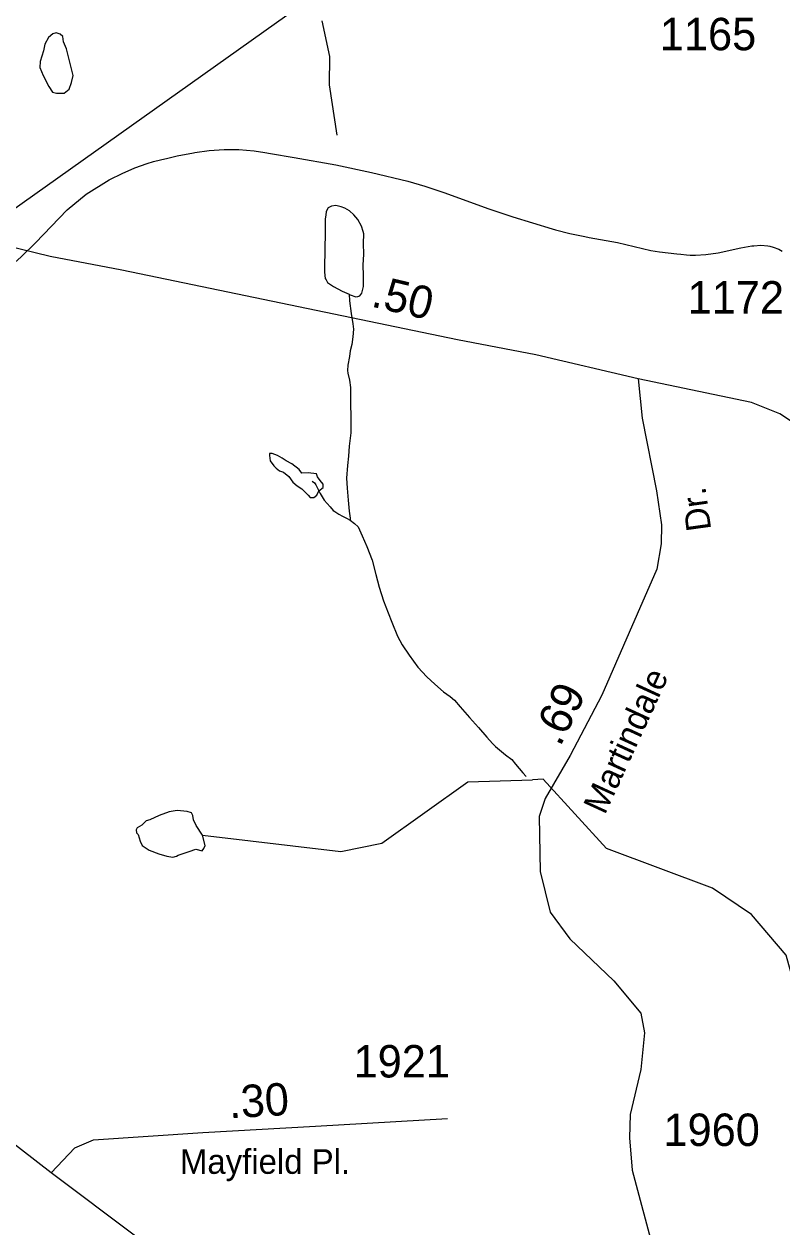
# Model space of a CAD drawing. Extents: x 2126262 to 2293712, y 749403 to 919119.
# Drawn here: x 2158706 to 2161629, y 824437 to 829076 of the extents above; entities that cross this region are included whole.
import ezdxf

# ---------------------------------------------------------------- set-up
doc = ezdxf.new("R2010")
doc.units = 0
for name, color, linetype in [('Exist Hydrographic Creek Single Shore', 7, 'Continuous'), ('Exist Hydrographic Misc Water Feature', 7, 'Continuous'), ('Exist Hydrographic Pond Under 1500 Sq Ft', 7, 'Continuous'), ('Exist Road Non-System Type 51', 7, 'Continuous'), ('Exist Road Primary NC Attributed', 7, 'Continuous'), ('Exist Road Secondary Mileage Hundredths English Label', 7, 'Continuous'), ('Exist Road Secondary Type 51 Attributed', 7, 'Continuous'), ('Exist Road Secondary Type 51 Label', 7, 'Continuous'), ('Exist Road Secondary Type 51 Number Label', 7, 'Continuous')]:
    doc.layers.add(name, color=color, linetype=linetype)

msp = doc.modelspace()

# ---------------------------------------------------------------- linework, layer by layer
at = {"layer": 'Exist Hydrographic Creek Single Shore'}
for points in [[(2159393.5, 825948), (2159927.5, 825884.5), (2160085.4, 825917.4), (2160417.3, 826153.3), (2160667.5, 826161.3)], [(2163709.5, 821515.4), (2163658.4, 821621.5), (2163547.5, 822122.4), (2163429.4, 822387.3), (2163176.5, 822868.2), (2163125.5, 823075.9), (2163064.4, 823510.3), (2163039.4, 823527.1), (2162997.5, 823692.1), (2162854.4, 823868.9), (2162076.4, 824419.7), (2161832.4, 824844.7), (2161823.4, 824943.2), (2161781.4, 824993.3), (2161645.4, 825484.9), (2161511.5, 825641.9), (2161361.4, 825743.4), (2160952.5, 825896.2), (2160708.5, 826163.7), (2160667.5, 826161.3)]]:
    msp.add_lwpolyline(points, dxfattribs=at)
at = {"layer": 'Exist Hydrographic Misc Water Feature'}
for p, q in [((2159359.4, 828579.9), (2159364.3, 828580.6)), ((2160313.7, 828429.9), (2160329.3, 828424.7)), ((2161335.1, 828186.9), (2161383.5, 828194.2))]:
    msp.add_line(p, q, dxfattribs=at)
for points in [[(2159364.3, 828580.6), (2159419.3, 828588.6), (2159477.3, 828592.9)], [(2159364.3, 828580.6), (2159419.3, 828588.6), (2159477.3, 828592.9)], [(2159477.3, 828592.9), (2159534.5, 828592), (2159593.6, 828586.7), (2159635, 828580.4)], [(2159477.3, 828592.9), (2159534.5, 828592), (2159593.6, 828586.7), (2159635, 828580.4)], [(2159118.7, 828515.3), (2159133.2, 828521.8), (2159180.6, 828538.4), (2159205.2, 828545.5)], [(2159118.7, 828515.3), (2159133.2, 828521.8), (2159180.6, 828538.4), (2159205.2, 828545.5)], [(2159205.2, 828545.5), (2159231.5, 828553), (2159260, 828559.4)], [(2159205.2, 828545.5), (2159231.5, 828553), (2159260, 828559.4)], [(2159260, 828559.4), (2159296.2, 828567.7), (2159359.4, 828579.9)], [(2159260, 828559.4), (2159296.2, 828567.7), (2159359.4, 828579.9)], [(2159635, 828580.4), (2159656.1, 828577.2), (2159747.6, 828561.3)], [(2159635, 828580.4), (2159656.1, 828577.2), (2159747.6, 828561.3)], [(2159747.6, 828561.3), (2159908.5, 828533.4), (2160045.5, 828504.1), (2160186.4, 828469.8), (2160251.4, 828451.1), (2160313.7, 828429.9)], [(2159747.6, 828561.3), (2159908.5, 828533.4), (2160045.5, 828504.1), (2160186.4, 828469.8), (2160251.4, 828451.1), (2160313.7, 828429.9)], [(2159033.6, 828475), (2159086.3, 828500.9), (2159118.7, 828515.3)], [(2159033.6, 828475), (2159086.3, 828500.9), (2159118.7, 828515.3)], [(2158749.4, 828232.9), (2158872.4, 828360.2), (2158944.6, 828420), (2159033.6, 828475)], [(2158749.4, 828232.9), (2158872.4, 828360.2), (2158944.6, 828420), (2159033.6, 828475)], [(2160329.3, 828424.7), (2160494.4, 828365.1), (2160591.6, 828333.1), (2160742.3, 828286.7), (2160756, 828283.1)], [(2160329.3, 828424.7), (2160494.4, 828365.1), (2160591.6, 828333.1), (2160742.3, 828286.7), (2160756, 828283.1)], [(2159959.2, 828034), (2159963.1, 828032.1), (2159985.2, 828023.9), (2159993, 828026), (2160001, 828028), (2160009.2, 828038.2), (2160014.7, 828064.5), (2160014.5, 828106.3), (2160014.3, 828146.1), (2160015.8, 828188.1), (2160015.6, 828230.3), (2160015.8, 828266.4), (2160013.5, 828276.1), (2160007.6, 828296), (2159993.2, 828322.2), (2159977.4, 828340), (2159961.2, 828355.8), (2159943, 828365.9), (2159929, 828371.6), (2159908.9, 828375.9), (2159891.1, 828373.3), (2159879.2, 828367.4), (2159871.2, 828353.6), (2159869.4, 828339.3), (2159867.5, 828325.4), (2159867.5, 828287.2), (2159867.7, 828255.6), (2159866.1, 828223.3), (2159864.7, 828119.3), (2159866.9, 828095.4), (2159870.6, 828089.6), (2159876.7, 828079.7), (2159899.1, 828063.7), (2159933.1, 828046), (2159959.2, 828034)], [(2160756, 828283.1), (2160810.4, 828268.9), (2160868.2, 828256.6)], [(2160756, 828283.1), (2160810.4, 828268.9), (2160868.2, 828256.6)], [(2158622.4, 828116.1), (2158635.4, 828126.2), (2158694.4, 828178.7), (2158749.4, 828232.9)], [(2158622.4, 828116.1), (2158635.4, 828126.2), (2158694.4, 828178.7), (2158749.4, 828232.9)], [(2160868.2, 828256.6), (2160885.4, 828252.9), (2160995.1, 828233.1), (2161123.1, 828202.8), (2161157.5, 828198.2)], [(2160868.2, 828256.6), (2160885.4, 828252.9), (2160995.1, 828233.1), (2161123.1, 828202.8), (2161157.5, 828198.2)], [(2161383.5, 828194.2), (2161471.2, 828213.5), (2161513.3, 828220.9), (2161521.1, 828221.4)], [(2161383.5, 828194.2), (2161471.2, 828213.5), (2161513.3, 828220.9), (2161521.1, 828221.4)], [(2161521.1, 828221.4), (2161547.3, 828223.4), (2161575.2, 828220.5)], [(2161521.1, 828221.4), (2161547.3, 828223.4), (2161575.2, 828220.5)], [(2161575.2, 828220.5), (2161582.4, 828219.7), (2161594.9, 828215.5)], [(2161575.2, 828220.5), (2161582.4, 828219.7), (2161594.9, 828215.5)], [(2161594.9, 828215.5), (2161617.4, 828207.9), (2161629.7, 828200.3)], [(2161594.9, 828215.5), (2161617.4, 828207.9), (2161629.7, 828200.3)], [(2161157.5, 828198.2), (2161223.3, 828189.7), (2161238.7, 828188.1)], [(2161157.5, 828198.2), (2161223.3, 828189.7), (2161238.7, 828188.1)], [(2161238.7, 828188.1), (2161261.5, 828185.9), (2161275.8, 828185.2)], [(2161238.7, 828188.1), (2161261.5, 828185.9), (2161275.8, 828185.2)], [(2161275.8, 828185.2), (2161296.3, 828184.2), (2161335.1, 828186.9)], [(2161275.8, 828185.2), (2161296.3, 828184.2), (2161335.1, 828186.9)], [(2159959.2, 828034), (2159961.2, 828008.1), (2159967.6, 827960.1), (2159973.7, 827920.2), (2159976, 827900), (2159973.9, 827870.3), (2159970.3, 827840), (2159964.1, 827816.2), (2159960.4, 827794), (2159954.3, 827760), (2159952.8, 827740), (2159954.9, 827729.9), (2159960.8, 827702.2), (2159965.1, 827674), (2159965.1, 827628.1), (2159965.5, 827544.1), (2159966.4, 827500.2), (2159960.2, 827448.4), (2159956.5, 827410), (2159953, 827374), (2159948.9, 827324.3), (2159951.6, 827286.2), (2159955.3, 827240.1), (2159959.8, 827198.1), (2159964.1, 827170.3), (2159964.1, 827162.2)], [(2159817.1, 827313.4), (2159825.5, 827307.3), (2159831.4, 827299.4), (2159847.4, 827265.4), (2159863.4, 827239.8), (2159886, 827213.7), (2159898.1, 827199.7), (2159903.8, 827196), (2159920, 827185.8), (2159934, 827178.1), (2159950, 827170), (2159964.1, 827162.2)], [(2159964.1, 827162.2), (2159979.9, 827150.4), (2159994.2, 827136.5), (2160010.2, 827102.4), (2160028.3, 827060.7), (2160049, 827008.5), (2160063.1, 826952.9), (2160075, 826904.8), (2160092.1, 826851.1), (2160110.3, 826805.3), (2160123.8, 826769.2), (2160146.8, 826715.4), (2160164.4, 826681.5), (2160191.1, 826641.7), (2160225.1, 826596.1), (2160259.6, 826558), (2160289.7, 826530.2), (2160323.4, 826500.4), (2160349.8, 826482.6), (2160365.8, 826468.9), (2160388.1, 826442.7), (2160424.2, 826401.2), (2160458.3, 826363.2), (2160490.7, 826325.4), (2160513, 826301.4), (2160524.5, 826289.5), (2160563.1, 826258), (2160586.8, 826239.8), (2160600.8, 826221.9), (2160629.3, 826188.4), (2160643, 826174.5)]]:
    msp.add_lwpolyline(points, dxfattribs=at)
at = {"layer": 'Exist Hydrographic Pond Under 1500 Sq Ft'}
for points in [[(2158869.9, 828980.6), (2158858.1, 829007.1), (2158854.8, 829027.7), (2158845.1, 829037.5), (2158829.8, 829041.9), (2158816.8, 829038.6), (2158799.4, 829024.5), (2158786.3, 828998.4), (2158781.1, 828972.8), (2158767.8, 828932), (2158766.8, 828909.1), (2158778.7, 828877.6), (2158801.4, 828835.6), (2158815.7, 828813.4), (2158830.9, 828809), (2158860.3, 828809), (2158879.9, 828825.3), (2158888.6, 828851.2), (2158895.1, 828877.6), (2158869.9, 828980.6)], [(2159842.4, 827276.2), (2159859.8, 827289.1), (2159859.8, 827301.2), (2159847.7, 827315.3), (2159837.7, 827329.4), (2159833.6, 827341.5), (2159801.4, 827345.5), (2159777.2, 827343.5), (2159767.2, 827357.6), (2159739, 827379.8), (2159716.8, 827391.9), (2159700.7, 827402), (2159682.6, 827412), (2159662.4, 827420.1), (2159652.4, 827420.1), (2159652.4, 827412), (2159654.4, 827391.9), (2159668.5, 827371.7), (2159678.6, 827363.7)], [(2159678.6, 827363.7), (2159690.6, 827353.6), (2159706.8, 827347.5), (2159726.9, 827331.4), (2159743, 827309.3), (2159759.1, 827295.1), (2159777.2, 827283.1), (2159787.3, 827273), (2159801.4, 827258.9), (2159809.5, 827250.8), (2159823.6, 827250.8), (2159835.6, 827258.9), (2159842.4, 827276.2)], [(2159393.5, 825948), (2159369.9, 825985.4), (2159359.5, 826006.8), (2159356.8, 826024.4), (2159351.3, 826034.2), (2159335.4, 826039.2), (2159295.9, 826043.6), (2159265.7, 826037.6), (2159226.9, 826023.8), (2159190.8, 826007.4), (2159176, 826003), (2159159.5, 825987.1), (2159142.5, 825975.6), (2159138.2, 825967.9), (2159139.8, 825957.5), (2159145.5, 825950.5), (2159153.5, 825924.6), (2159161.2, 825908.2), (2159188, 825890.1), (2159225.8, 825876.4), (2159256.5, 825866.5), (2159279.5, 825862.7), (2159293.8, 825866.5), (2159300, 825870.8), (2159342, 825884.6), (2159368.3, 825893.4), (2159392.4, 825887.9), (2159399.5, 825896.6), (2159404.4, 825907.6), (2159393.5, 825948)]]:
    msp.add_lwpolyline(points, dxfattribs=at)
at = {"layer": 'Exist Road Non-System Type 51'}
msp.add_lwpolyline([(2159854.3, 829088.1), (2159883.6, 828951.2), (2159882.2, 828842.3), (2159911.5, 828647.2)], dxfattribs=at)
at = {"layer": 'Exist Road Primary NC Attributed'}
for points in [[(2158810.1, 824645.9), (2158327.4, 825018.7), (2158148.8, 825145.8), (2157186.2, 825876), (2156993, 826008.5), (2156698.1, 826247.5), (2156476.3, 826406.7), (2156250.4, 826581.7), (2156130.4, 826699), (2156004.5, 826835.4), (2155896.8, 826959.4), (2155808.9, 827072.5), (2155678.4, 827296.6), (2155618.4, 827430.7), (2155558.6, 827571.5)], [(2161401.5, 817935), (2161287.3, 818509.7), (2161176.7, 819102.9), (2160955.1, 820216.1), (2160870.7, 820727.8), (2160762.6, 821341.5), (2160692.2, 821776.4), (2160628.7, 822108.1), (2160585.4, 822358), (2160525.4, 822638.7), (2160471, 822809), (2160411.7, 822942.4), (2160305.7, 823171.4), (2160165.5, 823395.5), (2160095.7, 823526.7), (2159924.8, 823732.7), (2159790.9, 823880.7), (2159604.7, 824039.2), (2159140.8, 824397.3), (2158810.1, 824645.9)]]:
    msp.add_lwpolyline(points, dxfattribs=at)
at = {"layer": 'Exist Road Secondary Type 51 Attributed'}
for points in [[(2161317.5, 832047.1), (2161207.3, 831889.4), (2161051, 831691.1), (2160714.8, 831326.6), (2160608.8, 831181.4), (2160553, 831047.4), (2160522.3, 830905), (2160430.5, 830298.7), (2160388.7, 829966.3), (2160344.7, 829746.4), (2160316.1, 829663.3), (2160282.6, 829600.5), (2160239.4, 829539.1), (2160122.9, 829414.1), (2159954.1, 829277.3), (2158510.9, 828251.8)], [(2161074, 827707.8), (2160679.6, 827800.3), (2160378.2, 827857.6), (2159082.1, 828127.1), (2158805.9, 828180.1), (2158510.9, 828251.8)], [(2161074, 827707.8), (2161089.4, 827555.6), (2161145.2, 827276.4), (2161164.7, 827145.1), (2161163.3, 827071.1), (2161146.6, 826973.4), (2161071.2, 826800.2), (2160934.5, 826487.4), (2160811.8, 826255.7), (2160715.5, 826089.5), (2160693.2, 826019.7), (2160696, 825807.4), (2160735, 825651.1), (2160810.4, 825547.7), (2160980.6, 825385.8), (2161085.2, 825261.5), (2161099.1, 825186.1), (2161085.2, 825043.7), (2161043.3, 824870.5), (2161040.6, 824781.1), (2161051.7, 824655.5), (2161137, 824333.7)], [(2162898.2, 826651.5), (2162518, 826925.9), (2162059, 827270.8), (2161740.9, 827494.2), (2161620.9, 827572.4), (2161512.1, 827617.1), (2161074, 827707.8)], [(2158810.1, 824645.9), (2158900.8, 824742.2), (2158973.4, 824772.9), (2159394.7, 824800.9), (2159830, 824826), (2160339.2, 824855.3)]]:
    msp.add_lwpolyline(points, dxfattribs=at)

# ---------------------------------------------------------------- texts
at = {"layer": 'Exist Road Secondary Mileage Hundredths English Label'}
for s, rotation, p in [('.50', 346.6532, (2160040.4, 827987.6)), ('.69', 63.9663, (2160773.6, 826285.8)), ('.30', 3.3047, (2159498.5, 824855.8))]:
    msp.add_text(s, height=125, rotation=rotation, dxfattribs=at).set_placement(p)
at = {"layer": 'Exist Road Secondary Type 51 Label'}
for s, rotation, p in [('Dr.', 97.9049, (2161356.7, 827127)), ('Martindale', 65.3064, (2160946.1, 826023.3))]:
    msp.add_text(s, height=95, rotation=rotation, dxfattribs=at).set_placement(p)
msp.add_text('Mayfield Pl.', height=95, dxfattribs=at).set_placement((2159306.9, 824641.8))
at = {"layer": 'Exist Road Secondary Type 51 Number Label'}
for s, p in [('1165', (2161158.1, 828975.1)), ('1172', (2161265.3, 827959.6)), ('1921', (2159976.7, 825013.4)), ('1960', (2161172.2, 824749.3))]:
    msp.add_text(s, height=125, dxfattribs=at).set_placement(p)

doc.saveas('drawing.dxf')
